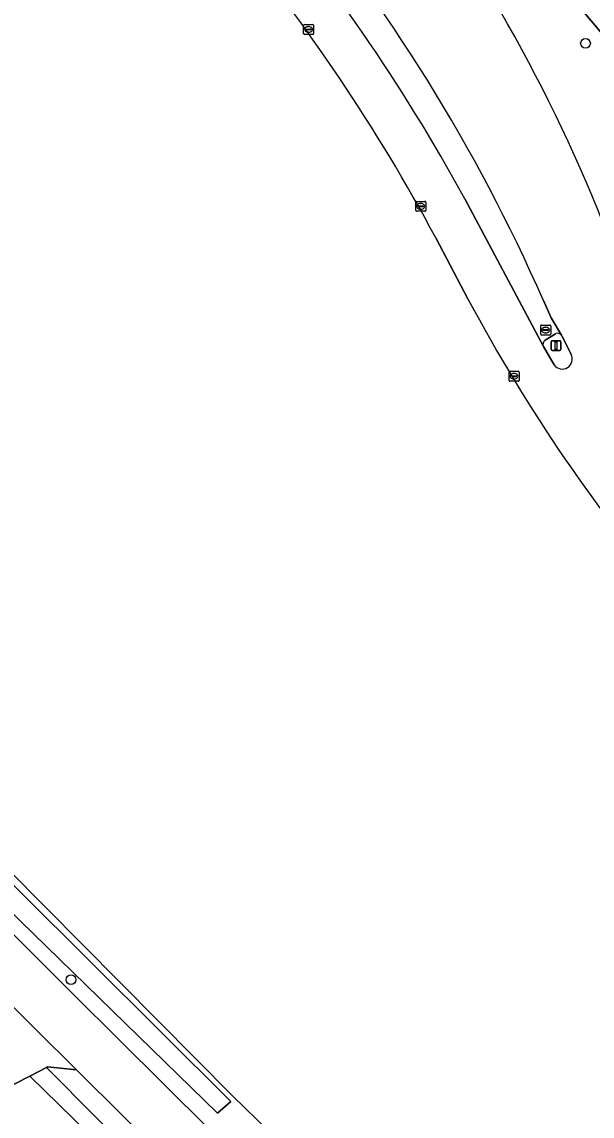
# Model space of a CAD drawing. Extents: x 155018 to 156648, y 383979 to 385733.
# Drawn here: x 155712 to 155769.3, y 385519.3 to 385629.3 of the extents above; entities that cross this region are included whole.
import ezdxf

# ---------------------------------------------------------------- set-up
doc = ezdxf.new("R2010")
doc.units = 0
for name, color, linetype in [('IMGEO_Berm_groen', 7, 'Continuous'), ('IMGEO_Boom', 7, 'Continuous'), ('IMGEO_Gemengd_bos', 7, 'Continuous'), ('IMGEO_Greppel_droge_sloot', 7, 'Continuous'), ('IMGEO_Groenvoorziening', 7, 'Continuous'), ('IMGEO_Hek', 7, 'Continuous'), ('IMGEO_Kolk', 7, 'Continuous'), ('IMGEO_Lichtmast', 7, 'Continuous'), ('IMGEO_Rijbaan_lokaal_gesloten', 7, 'Continuous'), ('IMGEO_Rijbaan_lokaal_open', 7, 'Continuous'), ('IMGEO_Rioolput', 7, 'Continuous'), ('IMGEO_Verkeerseiland_gesloten', 7, 'Continuous')]:
    doc.layers.add(name, color=color, linetype=linetype)

msp = doc.modelspace()

# ---------------------------------------------------------------- linework, layer by layer
at = {"layer": 'IMGEO_Berm_groen'}
for points in [[(155733.22, 385521.32), (155665.28, 385589.78), (155650.49, 385604.2), (155631.56, 385613.61), (155629.78, 385621.92), (155623.35, 385615.56), (155624.28, 385613.54)], [(155756.52, 385611.49), (155764.42, 385596.64)], [(155766.23, 385597.77), (155765.21, 385599.54), (155764.38, 385601.34)], [(155655.47, 385597.89), (155733.01, 385520.78), (155731.66, 385519.6), (155656.27, 385593.03), (155653.29, 385595.44)], [(155764.6, 385597.29), (155765.65, 385597.93)], [(155652.42, 385596.07), (155653.29, 385595.44), (155717.18, 385531.53), (155748.94, 385500), (155768.03, 385481.05), (155779.16, 385470), (155783.27, 385465.93), (155841.78, 385407.84), (155844.64, 385405.08), (155847.36, 385407.6), (155842.25, 385412.68), (155774.11, 385481.28), (155755.11, 385500), (155733.22, 385521.32)]]:
    msp.add_lwpolyline(points, dxfattribs=at)
for centre, radius, start, end in [((155589.82, 385520.36), 189.98, 28.6663, 40.5175), ((155603.62, 385530.7), 175.6, 23.7237, 40.003), ((155765.85, 385597.51), 0.469, 34.769, 114.336), ((155764.88, 385596.86), 0.508, 123.8819, 206.3435)]:
    msp.add_arc(centre, radius, start, end, dxfattribs=at)
at = {"layer": 'IMGEO_Boom'}
for centre in [(155768.65, 385627.12), (155716.94, 385533.02)]:
    msp.add_circle(centre, 0.489, dxfattribs=at)
at = {"layer": 'IMGEO_Gemengd_bos'}
for points in [[(155681.42, 385662.35), (155620, 385633.18), (155616.25, 385631.34), (155616.82, 385629.72), (155617.71, 385627.71), (155618.11, 385626.85), (155623.35, 385615.56), (155629.78, 385621.92), (155631.56, 385613.61), (155650.49, 385604.2), (155665.28, 385589.78), (155733.22, 385521.32), (155755.11, 385500)], [(155756.86, 385601.37), (155753.6, 385607.55)]]:
    msp.add_lwpolyline(points, dxfattribs=at)
for centre, radius, start, end in [((155588.66, 385519.17), 187.13, 28.1835, 39.6498), ((155904.62, 385680.04), 167.39, 208.0314, 220.8521)]:
    msp.add_arc(centre, radius, start, end, dxfattribs=at)
at = {"layer": 'IMGEO_Greppel_droge_sloot'}
msp.add_lwpolyline([(155652.5, 385596.18), (155653.29, 385595.44), (155656.27, 385593.03), (155731.66, 385519.6), (155733.01, 385520.78), (155655.47, 385597.89)], dxfattribs=at)
msp.add_lwpolyline([(155738.25, 385499.93), (155736.41, 385501.96), (155734.57, 385503.97), (155714.48, 385524.2), (155712.8, 385523.34), (155737.64, 385499.09), (155777.21, 385459.2), (155788.43, 385447.89), (155799.78, 385436.84), (155807.26, 385430.22), (155808.12, 385431.14), (155808.22, 385431.25), (155795.03, 385444.11), (155789.93, 385449.5), (155778.53, 385460.63)], close=True, dxfattribs=at)
at = {"layer": 'IMGEO_Groenvoorziening'}
for points in [[(155825.77, 385570), (155782.92, 385621.52), (155752.83, 385658.7), (155739, 385675.58), (155731.15, 385685.24), (155730.45, 385686.11), (155723.49, 385694.68), (155721.35, 385692.18), (155720.61, 385691.49), (155719.88, 385692.31), (155717.52, 385690.27), (155723.18, 385684.36), (155751.97, 385649.86), (155777.49, 385619.55), (155778.41, 385618.2)], [(155778.41, 385618.2), (155777.49, 385619.55), (155751.97, 385649.86), (155723.18, 385684.36)], [(155741.61, 385500), (155717.48, 385523.97), (155714.57, 385524.25), (155714.48, 385524.2), (155734.57, 385503.97)], [(155737.64, 385499.09), (155712.8, 385523.34), (155694.89, 385514.18)]]:
    msp.add_lwpolyline(points, dxfattribs=at)
msp.add_arc((155623.02, 385550.67), 158.54, 20.5524, 37.6663, dxfattribs=at)
at = {"layer": 'IMGEO_Hek'}
msp.add_lwpolyline([(155755.11, 385500), (155733.22, 385521.32), (155665.28, 385589.78), (155650.49, 385604.2), (155631.56, 385613.61), (155629.78, 385621.92)], dxfattribs=at)
at = {"layer": 'IMGEO_Kolk'}
for p, q in [((155740.32, 385628.08), (155740.32, 385628.94)), ((155740.4, 385629.01), (155741.25, 385629.01)), ((155740.58, 385628.5), (155740.58, 385628.52)), ((155740.62, 385628.55), (155741.02, 385628.55)), ((155741.02, 385628.47), (155740.62, 385628.47)), ((155740.81, 385628.79), (155740.84, 385628.79)), ((155741.07, 385628.52), (155741.07, 385628.5)), ((155741.32, 385628.94), (155741.32, 385628.08)), ((155741.25, 385628.01), (155740.4, 385628.01)), ((155740.83, 385628.23), (155740.81, 385628.23)), ((155751.59, 385610.31), (155751.59, 385611.16)), ((155751.66, 385611.23), (155752.52, 385611.23)), ((155751.85, 385610.73), (155751.85, 385610.74)), ((155751.89, 385610.78), (155752.29, 385610.78)), ((155752.29, 385610.69), (155751.89, 385610.69)), ((155752.08, 385611.01), (155752.1, 385611.01)), ((155752.33, 385610.74), (155752.33, 385610.73)), ((155752.59, 385611.16), (155752.59, 385610.31)), ((155752.52, 385610.23), (155751.66, 385610.23)), ((155752.1, 385610.45), (155752.08, 385610.45)), ((155760.97, 385593.23), (155760.97, 385594.08)), ((155761.05, 385594.16), (155761.9, 385594.16)), ((155761.9, 385593.16), (155761.05, 385593.16)), ((155761.23, 385593.65), (155761.23, 385593.66)), ((155761.27, 385593.7), (155761.67, 385593.7)), ((155761.67, 385593.61), (155761.27, 385593.61)), ((155761.46, 385593.94), (155761.48, 385593.94)), ((155761.48, 385593.38), (155761.46, 385593.38)), ((155761.71, 385593.66), (155761.71, 385593.65)), ((155761.97, 385594.08), (155761.97, 385593.23))]:
    msp.add_line(p, q, dxfattribs=at)
for points in [[(155740.32, 385628.08), (155740.32, 385628.94)], [(155740.4, 385629.01), (155741.25, 385629.01)], [(155741.32, 385628.94), (155741.32, 385628.08)], [(155741.25, 385628.01), (155740.4, 385628.01)], [(155751.59, 385610.31), (155751.59, 385611.16)], [(155751.66, 385611.23), (155752.52, 385611.23)], [(155752.59, 385611.16), (155752.59, 385610.31)], [(155752.52, 385610.23), (155751.66, 385610.23)], [(155760.97, 385593.23), (155760.97, 385594.08)], [(155761.05, 385594.16), (155761.9, 385594.16)], [(155761.9, 385593.16), (155761.05, 385593.16)], [(155761.97, 385594.08), (155761.97, 385593.23)]]:
    msp.add_lwpolyline(points, dxfattribs=at)
for centre, radius, start, end in [((155740.4, 385628.93), 0.0765, 91.552, 178.448), ((155740.4, 385628.93), 0.0765, 91.552, 178.448), ((155740.62, 385628.51), 0.0403, 85.8775, 175.7526), ((155740.62, 385628.5), 0.0366, 178.938, 274.7102), ((155741.03, 385628.51), 0.0386, 1.7309, 96.639), ((155741.02, 385628.51), 0.043, 264.8664, 352.4533), ((155741.25, 385628.93), 0.0765, 1.552, 88.448), ((155741.25, 385628.93), 0.0765, 1.552, 88.448), ((155740.4, 385628.09), 0.0765, 181.552, 268.448), ((155740.4, 385628.09), 0.0765, 181.552, 268.448), ((155741.25, 385628.09), 0.0765, 271.552, 358.448), ((155741.25, 385628.09), 0.0765, 271.552, 358.448), ((155751.67, 385611.16), 0.0765, 91.552, 178.448), ((155751.67, 385611.16), 0.0765, 91.552, 178.448), ((155751.89, 385610.74), 0.0403, 85.8775, 175.7526), ((155751.89, 385610.73), 0.0366, 178.938, 274.7102), ((155752.29, 385610.74), 0.0386, 1.7309, 96.639), ((155752.29, 385610.73), 0.043, 264.8664, 352.4533), ((155752.51, 385611.16), 0.0765, 1.552, 88.448), ((155752.51, 385611.16), 0.0765, 1.552, 88.448), ((155751.67, 385610.31), 0.0765, 181.552, 268.448), ((155751.67, 385610.31), 0.0765, 181.552, 268.448), ((155752.51, 385610.31), 0.0765, 271.552, 358.448), ((155752.51, 385610.31), 0.0765, 271.552, 358.448), ((155761.05, 385594.08), 0.0765, 91.552, 178.448), ((155761.05, 385594.08), 0.0765, 91.552, 178.448), ((155761.05, 385593.23), 0.0765, 181.552, 268.448), ((155761.05, 385593.23), 0.0765, 181.552, 268.448), ((155761.27, 385593.66), 0.0403, 85.8775, 175.7526), ((155761.27, 385593.65), 0.0366, 178.938, 274.7102), ((155761.68, 385593.66), 0.0386, 1.7309, 96.639), ((155761.67, 385593.66), 0.043, 264.8664, 352.4533), ((155761.9, 385594.08), 0.0765, 1.552, 88.448), ((155761.9, 385594.08), 0.0765, 1.552, 88.448), ((155761.9, 385593.23), 0.0765, 271.552, 358.448), ((155761.9, 385593.23), 0.0765, 271.552, 358.448)]:
    msp.add_arc(centre, radius, start, end, dxfattribs=at)
for centre, major_axis, ratio, start_param, end_param in [((155740.81, 385628.51), (-0.387, 0.002), 0.722429, 4.712389, 7.853982), ((155740.83, 385628.51), (-0.39, 0.002), 0.717154, 1.570796, 4.712389), ((155752.08, 385610.73), (-0.387, 0.002), 0.722429, 4.712389, 7.853982), ((155752.1, 385610.73), (-0.39, 0.002), 0.717154, 1.570796, 4.712389), ((155761.46, 385593.66), (-0.387, 0.002), 0.722429, 4.712389, 7.853982), ((155761.48, 385593.66), (-0.39, 0.002), 0.717154, 1.570796, 4.712389)]:
    msp.add_ellipse(centre, major_axis=major_axis, ratio=ratio, start_param=start_param, end_param=end_param, dxfattribs=at)
at = {"layer": 'IMGEO_Lichtmast'}
for p, q in [((155765.19, 385596.34), (155765.19, 385597.13)), ((155765.19, 385597.13), (155765.19, 385596.34)), ((155765.29, 385597.23), (155766.08, 385597.23)), ((155766.08, 385597.23), (155765.29, 385597.23)), ((155766.18, 385597.13), (155766.18, 385596.34)), ((155766.18, 385596.34), (155766.18, 385597.13)), ((155766.08, 385596.24), (155765.29, 385596.24)), ((155765.29, 385596.24), (155766.08, 385596.24))]:
    msp.add_line(p, q, dxfattribs=at)
msp.add_lwpolyline([(155765.61, 385597.11), (155765.76, 385597.11), (155765.76, 385596.36), (155765.61, 385596.36), (155765.61, 385597.11)], dxfattribs=at)
for centre, start, end in [((155765.29, 385597.13), 90, 180), ((155765.29, 385597.13), 90, 180), ((155766.08, 385597.13), 0, 90), ((155766.08, 385597.13), 360, 90), ((155765.29, 385596.34), 180, 270), ((155765.29, 385596.34), 180, 270), ((155766.08, 385596.34), 270, 0), ((155766.08, 385596.34), 270, 0)]:
    msp.add_arc(centre, 0.1, start, end, dxfattribs=at)
at = {"layer": 'IMGEO_Rijbaan_lokaal_gesloten'}
for points in [[(155765.5, 385594.82), (155764.42, 385596.64), (155756.52, 385611.49)], [(155753.6, 385607.55), (155756.86, 385601.37)], [(155764.38, 385601.34), (155765.21, 385599.54), (155766.23, 385597.77), (155766.27, 385597.71), (155767.2, 385595.86)], [(155768.03, 385481.05), (155748.94, 385500), (155717.18, 385531.53), (155653.29, 385595.44), (155652.42, 385596.07)], [(155652.46, 385589), (155662.52, 385578.93), (155670.48, 385570.97), (155711.2, 385530.22), (155713.4, 385528.02), (155717.48, 385523.97), (155741.61, 385500), (155779.84, 385462.04), (155824.89, 385417.3), (155825.85, 385415.98), (155826.75, 385414.64), (155827.58, 385413.24), (155842.42, 385397.5)]]:
    msp.add_lwpolyline(points, dxfattribs=at)
for centre, radius, start, end in [((155623.02, 385550.67), 158.54, 20.5524, 37.6663), ((155589.82, 385520.36), 189.98, 28.6663, 40.5175), ((155603.62, 385530.7), 175.6, 23.7237, 40.003), ((155588.66, 385519.17), 187.13, 28.1835, 39.6498), ((155904.62, 385680.04), 167.39, 208.0314, 220.8521), ((155766.32, 385595.38), 1, 214.1122, 28.5729)]:
    msp.add_arc(centre, radius, start, end, dxfattribs=at)
at = {"layer": 'IMGEO_Rijbaan_lokaal_open'}
msp.add_lwpolyline([(155717.48, 385523.97), (155713.4, 385528.02), (155711.2, 385530.22), (155710.3, 385528.68), (155710.12, 385528.59), (155708.37, 385527.67), (155690.63, 385518.42), (155694.89, 385514.18), (155712.8, 385523.34), (155714.48, 385524.2), (155714.57, 385524.25)], close=True, dxfattribs=at)
at = {"layer": 'IMGEO_Rioolput'}
for p, q in [((155764.15, 385597.88), (155764.15, 385598.73)), ((155764.22, 385598.8), (155765.08, 385598.8)), ((155764.64, 385598.58), (155764.66, 385598.58)), ((155765.15, 385598.73), (155765.15, 385597.88)), ((155765.08, 385597.8), (155764.22, 385597.8)), ((155764.41, 385598.3), (155764.41, 385598.31)), ((155764.45, 385598.35), (155764.85, 385598.35)), ((155764.84, 385598.26), (155764.45, 385598.26)), ((155764.66, 385598.02), (155764.63, 385598.02)), ((155764.89, 385598.31), (155764.89, 385598.3))]:
    msp.add_line(p, q, dxfattribs=at)
for points in [[(155764.15, 385597.88), (155764.15, 385598.73)], [(155764.22, 385598.8), (155765.08, 385598.8)], [(155765.15, 385598.73), (155765.15, 385597.88)], [(155765.08, 385597.8), (155764.22, 385597.8)]]:
    msp.add_lwpolyline(points, dxfattribs=at)
for centre, radius, start, end in [((155764.22, 385598.73), 0.0765, 91.552, 178.448), ((155764.22, 385598.73), 0.0765, 91.552, 178.448), ((155765.07, 385598.73), 0.0765, 1.552, 88.448), ((155765.07, 385598.73), 0.0765, 1.552, 88.448), ((155764.22, 385597.88), 0.0765, 181.552, 268.448), ((155764.22, 385597.88), 0.0765, 181.552, 268.448), ((155764.45, 385598.31), 0.0403, 85.8775, 175.7526), ((155764.44, 385598.3), 0.0366, 178.938, 274.7102), ((155764.85, 385598.3), 0.043, 264.8664, 352.4533), ((155764.85, 385598.31), 0.0386, 1.7309, 96.639), ((155765.07, 385597.88), 0.0765, 271.552, 358.448), ((155765.07, 385597.88), 0.0765, 271.552, 358.448)]:
    msp.add_arc(centre, radius, start, end, dxfattribs=at)
for centre, major_axis, ratio, start_param, end_param in [((155764.64, 385598.3), (-0.387, 0.002), 0.722429, 4.712389, 7.853982), ((155764.66, 385598.3), (-0.39, 0.002), 0.717154, 1.570796, 4.712389)]:
    msp.add_ellipse(centre, major_axis=major_axis, ratio=ratio, start_param=start_param, end_param=end_param, dxfattribs=at)
at = {"layer": 'IMGEO_Verkeerseiland_gesloten'}
for points in [[(155765.65, 385597.93), (155764.6, 385597.29)], [(155766.27, 385597.71), (155766.23, 385597.77)], [(155767.2, 385595.86), (155766.27, 385597.71)], [(155764.42, 385596.64), (155765.5, 385594.82)]]:
    msp.add_lwpolyline(points, dxfattribs=at)
for centre, radius, start, end in [((155765.85, 385597.51), 0.469, 34.769, 114.336), ((155764.88, 385596.86), 0.508, 123.8819, 206.3435), ((155766.32, 385595.38), 1, 214.1122, 28.5729)]:
    msp.add_arc(centre, radius, start, end, dxfattribs=at)

doc.saveas('drawing.dxf')
